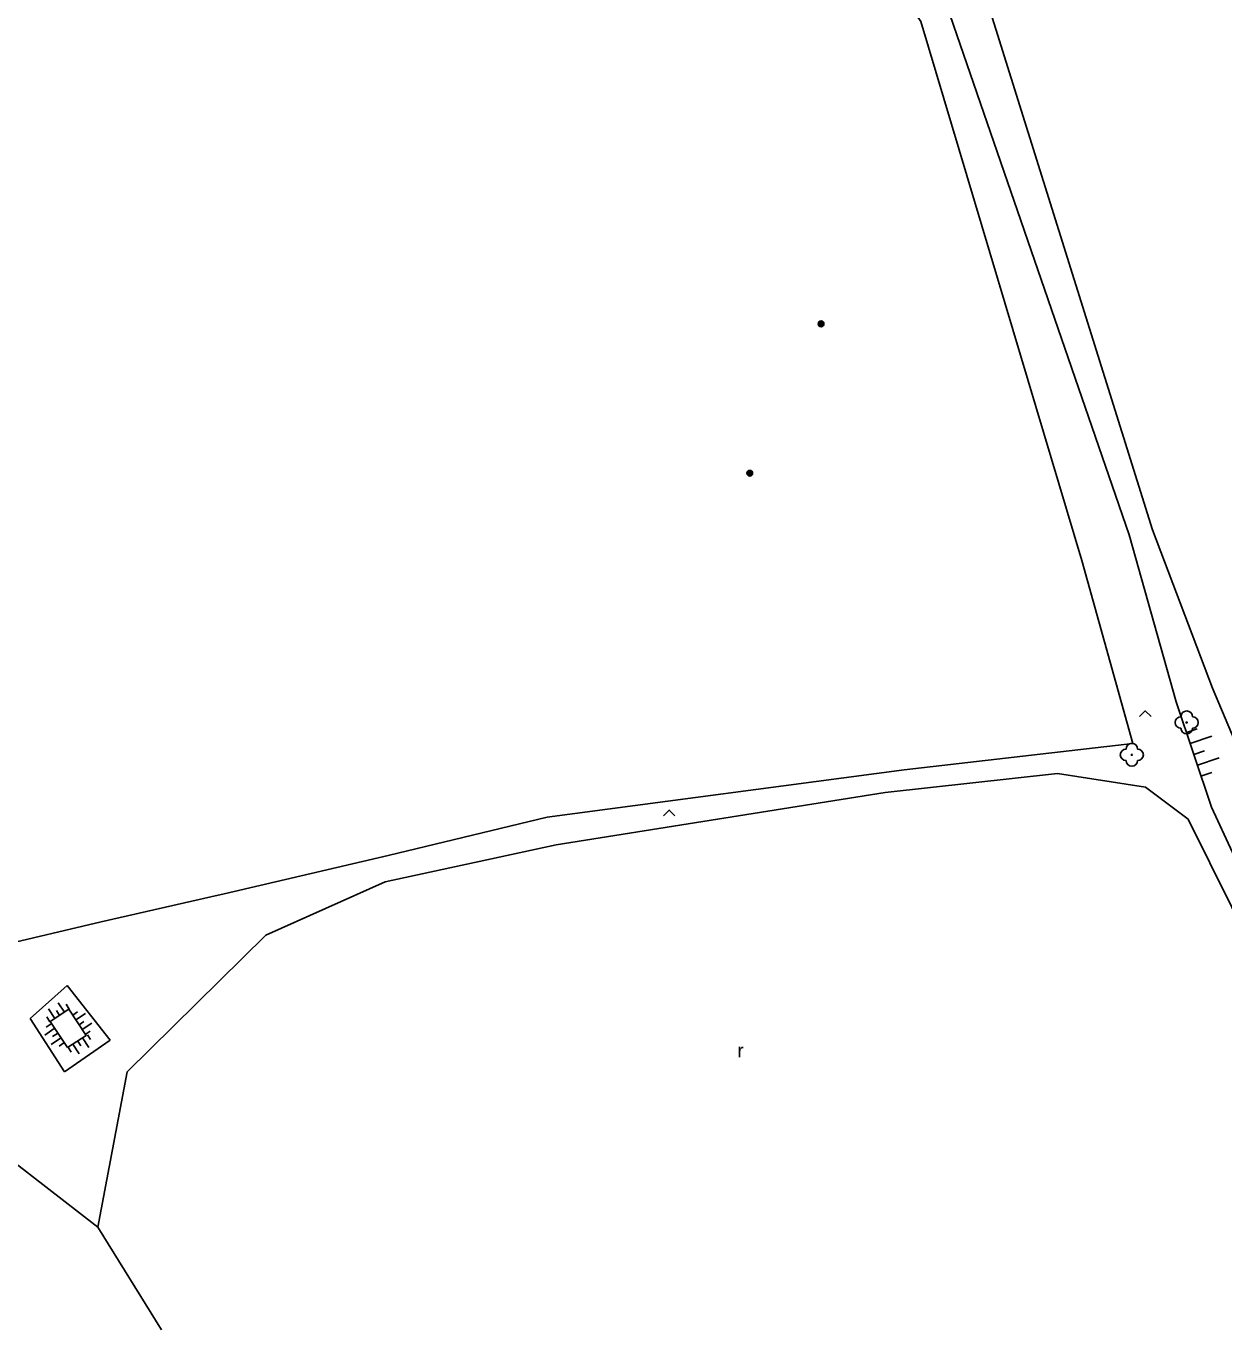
# Model space of a CAD drawing. Extents: x -539515 to -538098, y -1182060 to -1180157.
# Drawn here: x -539181.9 to -539077.7, y -1181384 to -1181270.6 of the extents above; entities that cross this region are included whole.
import ezdxf

# ---------------------------------------------------------------- set-up
doc = ezdxf.new("R2010")
doc.units = 0
for name, color, linetype in [('Vrstva 11', 7, 'Continuous'), ('Vrstva 22', 7, 'Continuous'), ('Vrstva 23', 7, 'Continuous'), ('Vrstva 25', 7, 'Continuous'), ('Vrstva 27', 7, 'Continuous'), ('Vrstva 29', 7, 'Continuous'), ('Vrstva 36', 7, 'Continuous'), ('Vrstva 68', 7, 'Continuous')]:
    doc.layers.add(name, color=color, linetype=linetype)

msp = doc.modelspace()

# ---------------------------------------------------------------- linework, layer by layer
at = {"layer": 'Vrstva 11'}
msp.add_line((-539165.82, -1181346.36), (-539164.651, -1181346.087), dxfattribs=at)
at = {"layer": 'Vrstva 22'}
for centre in [(-539080.98, -1181331.19), (-539085.75, -1181334)]:
    msp.add_circle(centre, 0.05, dxfattribs=at)
for centre, start, end in [((-539081.48, -1181331.19), 90, 270), ((-539080.98, -1181330.69), 0, 180), ((-539080.48, -1181331.19), 270, 90), ((-539080.98, -1181331.69), 180, 0), ((-539086.25, -1181334), 90, 270), ((-539085.75, -1181333.5), 0, 180), ((-539085.25, -1181334), 270, 90), ((-539085.75, -1181334.5), 180, 0)]:
    msp.add_arc(centre, 0.5, start, end, dxfattribs=at)
at = {"layer": 'Vrstva 23'}
for p, q in [((-539107.19, -1181337.29), (-539092.21, -1181335.64)), ((-539092.21, -1181335.64), (-539084.57, -1181336.83)), ((-539084.57, -1181336.83), (-539080.86, -1181339.6)), ((-539135.81, -1181341.83), (-539107.19, -1181337.29)), ((-539080.86, -1181339.6), (-539073.31, -1181354.83)), ((-539150.65, -1181345.04), (-539135.81, -1181341.83)), ((-539161.05, -1181349.69), (-539150.65, -1181345.04)), ((-539210.99, -1181347.71), (-539175.65, -1181375.08)), ((-539173.1, -1181361.58), (-539161.05, -1181349.69)), ((-539175.65, -1181375.08), (-539173.1, -1181361.58)), ((-539175.65, -1181375.08), (-539170.1, -1181384.01))]:
    msp.add_line(p, q, dxfattribs=at)
at = {"layer": 'Vrstva 25'}
for centre, radius in [((-539112.77, -1181296.53), 0.25), ((-539112.77, -1181296.53), 0.2), ((-539112.77, -1181296.53), 0.15), ((-539112.77, -1181296.53), 0.1), ((-539112.77, -1181296.53), 0.05), ((-539118.97, -1181309.52), 0.25), ((-539118.97, -1181309.52), 0.2), ((-539118.97, -1181309.52), 0.15), ((-539118.97, -1181309.52), 0.1), ((-539118.97, -1181309.52), 0.05)]:
    msp.add_circle(centre, radius, dxfattribs=at)
at = {"layer": 'Vrstva 27'}
for p, q in [((-539081.009, -1181332.072), (-539080.06, -1181331.754)), ((-539080.691, -1181333.02), (-539078.794, -1181332.384)), ((-539080.373, -1181333.968), (-539079.425, -1181333.65)), ((-539080.055, -1181334.916), (-539078.159, -1181334.281)), ((-539079.737, -1181335.864), (-539078.789, -1181335.547)), ((-539179.384, -1181356.94), (-539179.933, -1181356.104)), ((-539178.548, -1181356.392), (-539179.097, -1181355.556)), ((-539178.13, -1181356.117), (-539178.404, -1181355.699)), ((-539179.802, -1181357.215), (-539180.076, -1181356.797)), ((-539178.966, -1181356.666), (-539179.24, -1181356.248)), ((-539177.823, -1181356.633), (-539177.404, -1181356.36)), ((-539177.551, -1181357.052), (-539176.712, -1181356.507)), ((-539177.278, -1181357.471), (-539176.859, -1181357.198)), ((-539177.005, -1181357.89), (-539176.167, -1181357.345)), ((-539179.433, -1181357.815), (-539180.263, -1181358.372)), ((-539179.711, -1181357.4), (-539180.126, -1181357.678)), ((-539179.154, -1181358.23), (-539179.569, -1181358.509)), ((-539176.733, -1181358.309), (-539176.314, -1181358.037)), ((-539176.55, -1181358.35), (-539176.28, -1181358.771)), ((-539178.875, -1181358.645), (-539179.706, -1181359.202)), ((-539178.597, -1181359.06), (-539179.012, -1181359.339)), ((-539178.234, -1181359.428), (-539177.965, -1181359.849)), ((-539177.813, -1181359.158), (-539177.274, -1181360.001)), ((-539177.392, -1181358.889), (-539177.123, -1181359.31)), ((-539176.971, -1181358.62), (-539176.432, -1181359.462))]:
    msp.add_line(p, q, dxfattribs=at)
at = {"layer": 'Vrstva 29'}
for p, q in [((-539071.68, -1181354.03), (-539078.83, -1181338.57)), ((-539181.52, -1181356.92), (-539178.31, -1181354.07)), ((-539178.31, -1181354.07), (-539174.57, -1181358.82)), ((-539178.53, -1181361.56), (-539181.52, -1181356.92)), ((-539174.57, -1181358.82), (-539178.53, -1181361.56))]:
    msp.add_line(p, q, dxfattribs=at)
for points in [[(-539083.96, -1181314.44), (-539098.91, -1181266.61), (-539113.27, -1181242.05), (-539119.218, -1181230.536)], [(-539085.99, -1181314.89), (-539102.16, -1181267.92), (-539116.07, -1181244.37), (-539123.31, -1181235.09)], [(-539078.83, -1181338.57), (-539081.9, -1181329.41), (-539085.99, -1181314.89)], [(-539083.96, -1181314.44), (-539078.73, -1181328.2), (-539071.34, -1181345.72)], [(-539179.78, -1181357.2), (-539178.15, -1181356.13), (-539176.66, -1181358.42), (-539178.27, -1181359.45), (-539179.78, -1181357.2)]]:
    msp.add_lwpolyline(points, dxfattribs=at)
at = {"layer": 'Vrstva 36'}
for points in [[(-539085.082, -1181330.686), (-539084.582, -1181330.186), (-539084.082, -1181330.686)], [(-539126.47, -1181339.316), (-539125.97, -1181338.816), (-539125.47, -1181339.316)]]:
    msp.add_lwpolyline(points, dxfattribs=at)
at = {"layer": 'Vrstva 68'}
for p, q in [((-539090.11, -1181317.11), (-539085.66, -1181333.02)), ((-539085.66, -1181333.02), (-539105.53, -1181335.31)), ((-539105.53, -1181335.31), (-539136.59, -1181339.42)), ((-539136.59, -1181339.42), (-539150.4, -1181342.76)), ((-539150.4, -1181342.76), (-539164.651, -1181346.087)), ((-539165.82, -1181346.36), (-539175.36, -1181348.53)), ((-539175.36, -1181348.53), (-539193.36, -1181352.8))]:
    msp.add_line(p, q, dxfattribs=at)
msp.add_lwpolyline([(-539127.27, -1181237.76), (-539124.71, -1181240.07), (-539104.1, -1181270.23), (-539090.11, -1181317.11)], dxfattribs=at)

# ---------------------------------------------------------------- texts
at = {"layer": 'Vrstva 36'}
msp.add_text('r', height=1.2, dxfattribs=at).set_placement((-539120.033, -1181360.313))

doc.saveas('drawing.dxf')
